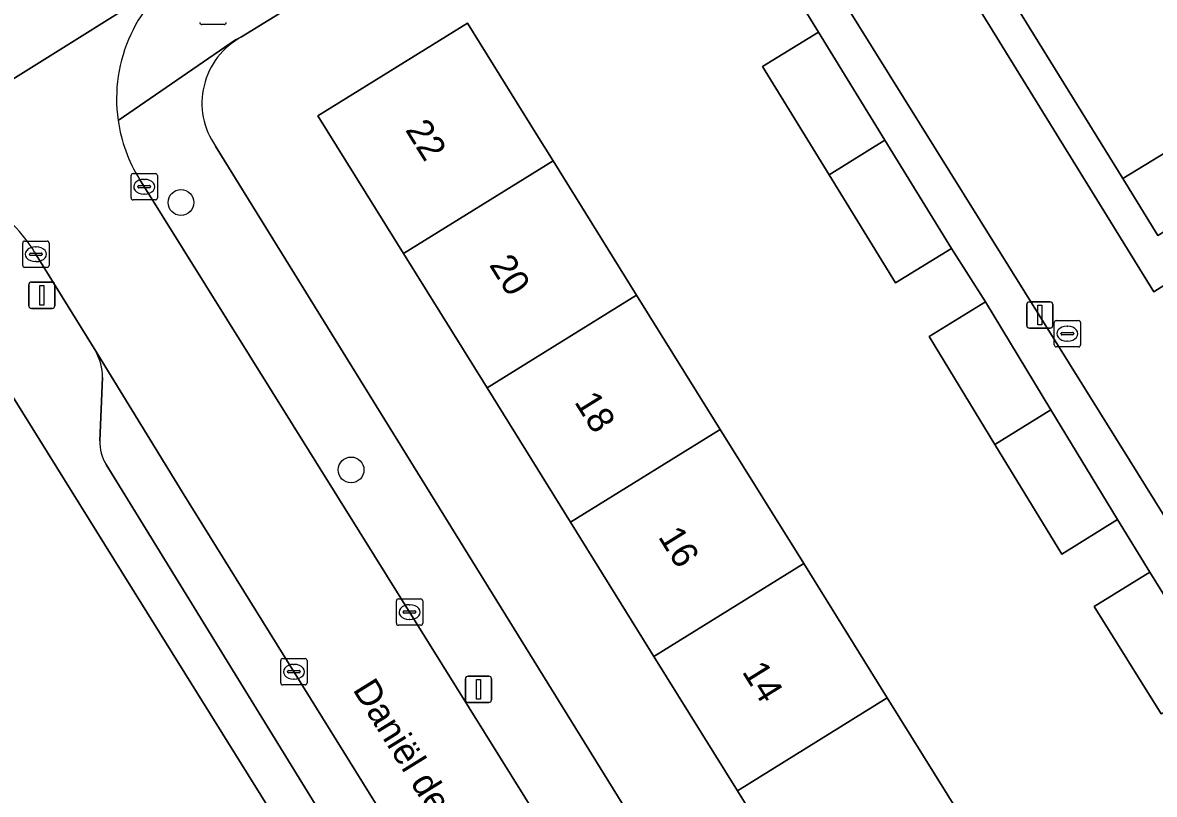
# Model space of a CAD drawing. Extents: x 160030 to 160839, y 385325 to 386450.
# Drawn here: x 160236.42 to 160279.41, y 386087.41 to 386116.74 of the extents above; entities that cross this region are included whole.
import ezdxf

# ---------------------------------------------------------------- set-up
doc = ezdxf.new("R2010")
doc.units = 0
for name, color, linetype in [('IMGEO_Boom', 7, 'Continuous'), ('IMGEO_Brandkraan', 7, 'Continuous'), ('IMGEO_Erf', 7, 'Continuous'), ('IMGEO_Groenvoorziening', 7, 'Continuous'), ('IMGEO_Kolk', 7, 'Continuous'), ('IMGEO_Lichtmast', 7, 'Continuous'), ('IMGEO_Muur', 7, 'Continuous'), ('IMGEO_Openbare_ruimte_label', 7, 'Continuous'), ('IMGEO_Pand', 7, 'Continuous'), ('IMGEO_Pand_nummerreeks', 7, 'Continuous'), ('IMGEO_Parkeervlak_open', 7, 'Continuous'), ('IMGEO_Rijbaan_lokaal_open', 7, 'Continuous'), ('IMGEO_Voetpad_open', 7, 'Continuous')]:
    doc.layers.add(name, color=color, linetype=linetype)

msp = doc.modelspace()

# ---------------------------------------------------------------- linework, layer by layer
at = {"layer": 'IMGEO_Boom'}
for centre in [(160242.437, 386109.904), (160248.899, 386099.743)]:
    msp.add_circle(centre, 0.489, dxfattribs=at)
at = {"layer": 'IMGEO_Brandkraan'}
msp.add_line((160244.08, 386116.666), (160243.228, 386116.666), dxfattribs=at)
msp.add_lwpolyline([(160244.08, 386116.666), (160243.228, 386116.666)], dxfattribs=at)
for centre, start, end in [((160243.23, 386116.742), 181.552, 268.448), ((160243.23, 386116.742), 181.552, 268.448), ((160244.078, 386116.742), 271.552, 358.448), ((160244.078, 386116.742), 271.552, 358.448)]:
    msp.add_arc(centre, 0.0765, start, end, dxfattribs=at)
at = {"layer": 'IMGEO_Erf'}
for points in [[(160271.703, 386108.161), (160269.578, 386106.852), (160267.053, 386110.954), (160264.521, 386115.067), (160266.647, 386116.376), (160265.36, 386118.49), (160263.233, 386117.113), (160260.572, 386121.222), (160262.771, 386122.71), (160260.721, 386126.044), (160244.742, 386116.198)], [(160283.709, 386125.007), (160278.611, 386121.843), (160273.404, 386118.612), (160278.217, 386110.82), (160282.328, 386113.329)], [(160279.432, 386062.017), (160276.26, 386067.122), (160273.089, 386072.228), (160269.918, 386077.333), (160266.747, 386082.437), (160263.575, 386087.543), (160260.404, 386092.648), (160257.233, 386097.753), (160254.062, 386102.858), (160250.89, 386107.964), (160247.64, 386113.196), (160253.32, 386116.724), (160255.957, 386112.476), (160256.569, 386111.492), (160259.744, 386106.388), (160262.918, 386101.285), (160266.092, 386096.181), (160269.266, 386091.078), (160272.44, 386085.974), (160275.614, 386080.871), (160278.788, 386075.768), (160281.963, 386070.664)], [(160243.753, 386112.04), (160266.865, 386074.67), (160279.395, 386054.732), (160282.676, 386056.794)], [(160279.668, 386090.472), (160277.129, 386094.552), (160279.233, 386095.862), (160278.004, 386097.863), (160275.89, 386096.547), (160273.352, 386100.708), (160270.851, 386104.808), (160272.995, 386106.133), (160271.703, 386108.161)]]:
    msp.add_lwpolyline(points, dxfattribs=at)
msp.add_arc((160246.09, 386113.681), 2.855, 118.1623, 215.0788, dxfattribs=at)
at = {"layer": 'IMGEO_Groenvoorziening'}
for points in [[(160240.181, 386095.886), (160233.964, 386105.87)], [(160264.257, 386056.811), (160263.271, 386058.789), (160240.181, 386095.886)]]:
    msp.add_lwpolyline(points, dxfattribs=at)
at = {"layer": 'IMGEO_Kolk'}
for p, q in [((160240.541, 386110.079), (160240.541, 386110.931)), ((160240.616, 386111.005), (160241.468, 386111.005)), ((160241.029, 386110.785), (160241.054, 386110.785)), ((160241.542, 386110.931), (160241.542, 386110.079)), ((160240.8, 386110.499), (160240.8, 386110.511)), ((160241.238, 386110.462), (160240.84, 386110.462)), ((160240.843, 386110.548), (160241.241, 386110.548)), ((160241.052, 386110.225), (160241.027, 386110.225)), ((160241.284, 386110.511), (160241.284, 386110.499)), ((160241.468, 386110.005), (160240.616, 386110.005)), ((160236.425, 386107.513), (160236.425, 386108.365)), ((160236.5, 386108.439), (160237.352, 386108.439)), ((160236.913, 386108.219), (160236.938, 386108.219)), ((160237.426, 386108.365), (160237.426, 386107.513)), ((160236.684, 386107.933), (160236.684, 386107.945)), ((160237.122, 386107.896), (160236.724, 386107.896)), ((160236.727, 386107.982), (160237.125, 386107.982)), ((160236.936, 386107.659), (160236.911, 386107.659)), ((160237.168, 386107.945), (160237.168, 386107.933)), ((160237.352, 386107.439), (160236.5, 386107.439)), ((160275.604, 386104.494), (160275.604, 386105.346)), ((160275.679, 386105.42), (160276.531, 386105.42)), ((160276.092, 386105.2), (160276.117, 386105.2)), ((160276.605, 386105.346), (160276.605, 386104.494)), ((160275.863, 386104.914), (160275.863, 386104.926)), ((160276.301, 386104.877), (160275.903, 386104.877)), ((160275.906, 386104.963), (160276.304, 386104.963)), ((160276.115, 386104.64), (160276.09, 386104.64)), ((160276.347, 386104.926), (160276.347, 386104.914)), ((160276.531, 386104.42), (160275.679, 386104.42)), ((160250.619, 386093.914), (160250.619, 386094.766)), ((160250.694, 386094.84), (160251.546, 386094.84)), ((160251.62, 386094.766), (160251.62, 386093.914)), ((160250.878, 386094.334), (160250.878, 386094.346)), ((160250.921, 386094.383), (160251.319, 386094.383)), ((160251.107, 386094.62), (160251.132, 386094.62)), ((160251.362, 386094.346), (160251.362, 386094.334)), ((160251.316, 386094.297), (160250.918, 386094.297)), ((160251.13, 386094.06), (160251.105, 386094.06)), ((160251.546, 386093.84), (160250.694, 386093.84)), ((160246.226, 386091.648), (160246.226, 386092.5)), ((160246.301, 386092.574), (160247.153, 386092.574)), ((160246.714, 386092.354), (160246.739, 386092.354)), ((160247.227, 386092.5), (160247.227, 386091.648)), ((160246.485, 386092.068), (160246.485, 386092.08)), ((160246.923, 386092.031), (160246.525, 386092.031)), ((160246.528, 386092.117), (160246.926, 386092.117)), ((160246.737, 386091.794), (160246.712, 386091.794)), ((160246.969, 386092.08), (160246.969, 386092.068)), ((160247.153, 386091.574), (160246.301, 386091.574))]:
    msp.add_line(p, q, dxfattribs=at)
for points in [[(160240.541, 386110.079), (160240.541, 386110.931)], [(160240.616, 386111.005), (160241.468, 386111.005)], [(160241.542, 386110.931), (160241.542, 386110.079)], [(160241.468, 386110.005), (160240.616, 386110.005)], [(160236.425, 386107.513), (160236.425, 386108.365)], [(160236.5, 386108.439), (160237.352, 386108.439)], [(160237.426, 386108.365), (160237.426, 386107.513)], [(160237.352, 386107.439), (160236.5, 386107.439)], [(160275.604, 386104.494), (160275.604, 386105.346)], [(160275.679, 386105.42), (160276.531, 386105.42)], [(160276.605, 386105.346), (160276.605, 386104.494)], [(160276.531, 386104.42), (160275.679, 386104.42)], [(160250.619, 386093.914), (160250.619, 386094.766)], [(160250.694, 386094.84), (160251.546, 386094.84)], [(160251.62, 386094.766), (160251.62, 386093.914)], [(160251.546, 386093.84), (160250.694, 386093.84)], [(160246.226, 386091.648), (160246.226, 386092.5)], [(160246.301, 386092.574), (160247.153, 386092.574)], [(160247.227, 386092.5), (160247.227, 386091.648)], [(160247.153, 386091.574), (160246.301, 386091.574)]]:
    msp.add_lwpolyline(points, dxfattribs=at)
for centre, radius, start, end in [((160240.618, 386110.929), 0.0765, 91.552, 178.448), ((160240.618, 386110.929), 0.0765, 91.552, 178.448), ((160241.466, 386110.929), 0.0765, 1.552, 88.448), ((160241.466, 386110.929), 0.0765, 1.552, 88.448), ((160240.84, 386110.508), 0.0403, 85.8775, 175.7526), ((160240.837, 386110.498), 0.0366, 178.938, 274.7102), ((160241.241, 386110.505), 0.043, 264.8664, 352.4533), ((160241.245, 386110.51), 0.0386, 1.7309, 96.639), ((160240.618, 386110.081), 0.0765, 181.552, 268.448), ((160240.618, 386110.081), 0.0765, 181.552, 268.448), ((160241.466, 386110.081), 0.0765, 271.552, 358.448), ((160241.466, 386110.081), 0.0765, 271.552, 358.448), ((160236.502, 386108.363), 0.0765, 91.552, 178.448), ((160236.502, 386108.363), 0.0765, 91.552, 178.448), ((160237.35, 386108.363), 0.0765, 1.552, 88.448), ((160237.35, 386108.363), 0.0765, 1.552, 88.448), ((160236.724, 386107.942), 0.0403, 85.8775, 175.7526), ((160236.721, 386107.932), 0.0366, 178.938, 274.7102), ((160237.125, 386107.939), 0.043, 264.8664, 352.4533), ((160237.129, 386107.944), 0.0386, 1.7309, 96.639), ((160236.502, 386107.515), 0.0765, 181.552, 268.448), ((160236.502, 386107.515), 0.0765, 181.552, 268.448), ((160237.35, 386107.515), 0.0765, 271.552, 358.448), ((160237.35, 386107.515), 0.0765, 271.552, 358.448), ((160275.681, 386105.344), 0.0765, 91.552, 178.448), ((160275.681, 386105.344), 0.0765, 91.552, 178.448), ((160276.529, 386105.344), 0.0765, 1.552, 88.448), ((160276.529, 386105.344), 0.0765, 1.552, 88.448), ((160275.903, 386104.923), 0.0403, 85.8775, 175.7526), ((160275.9, 386104.913), 0.0366, 178.938, 274.7102), ((160276.304, 386104.92), 0.043, 264.8664, 352.4533), ((160276.308, 386104.925), 0.0386, 1.7309, 96.639), ((160275.681, 386104.496), 0.0765, 181.552, 268.448), ((160275.681, 386104.496), 0.0765, 181.552, 268.448), ((160276.529, 386104.496), 0.0765, 271.552, 358.448), ((160276.529, 386104.496), 0.0765, 271.552, 358.448), ((160250.696, 386094.764), 0.0765, 91.552, 178.448), ((160250.696, 386094.764), 0.0765, 91.552, 178.448), ((160251.544, 386094.764), 0.0765, 1.552, 88.448), ((160251.544, 386094.764), 0.0765, 1.552, 88.448), ((160250.918, 386094.343), 0.0403, 85.8775, 175.7526), ((160250.915, 386094.333), 0.0366, 178.938, 274.7102), ((160251.319, 386094.34), 0.043, 264.8664, 352.4533), ((160251.323, 386094.345), 0.0386, 1.7309, 96.639), ((160250.696, 386093.916), 0.0765, 181.552, 268.448), ((160250.696, 386093.916), 0.0765, 181.552, 268.448), ((160251.544, 386093.916), 0.0765, 271.552, 358.448), ((160251.544, 386093.916), 0.0765, 271.552, 358.448), ((160246.303, 386092.498), 0.0765, 91.552, 178.448), ((160246.303, 386092.498), 0.0765, 91.552, 178.448), ((160247.151, 386092.498), 0.0765, 1.552, 88.448), ((160247.151, 386092.498), 0.0765, 1.552, 88.448), ((160246.525, 386092.077), 0.0403, 85.8775, 175.7526), ((160246.522, 386092.067), 0.0366, 178.938, 274.7102), ((160246.926, 386092.074), 0.043, 264.8664, 352.4533), ((160246.93, 386092.079), 0.0386, 1.7309, 96.639), ((160246.303, 386091.65), 0.0765, 181.552, 268.448), ((160246.303, 386091.65), 0.0765, 181.552, 268.448), ((160247.151, 386091.65), 0.0765, 271.552, 358.448), ((160247.151, 386091.65), 0.0765, 271.552, 358.448)]:
    msp.add_arc(centre, radius, start, end, dxfattribs=at)
for centre, major_axis, ratio, start_param, end_param in [((160241.028, 386110.505), (-0.387, 0.002), 0.722429, 4.712389, 7.853982), ((160241.053, 386110.505), (-0.39, 0.002), 0.717154, 1.570796, 4.712389), ((160236.912, 386107.939), (-0.387, 0.002), 0.722429, 4.712389, 7.853982), ((160236.937, 386107.939), (-0.39, 0.002), 0.717154, 1.570796, 4.712389), ((160276.091, 386104.92), (-0.387, 0.002), 0.722429, 4.712389, 7.853982), ((160276.116, 386104.92), (-0.39, 0.002), 0.717154, 1.570796, 4.712389), ((160251.106, 386094.34), (-0.387, 0.002), 0.722429, 4.712389, 7.853982), ((160251.131, 386094.34), (-0.39, 0.002), 0.717154, 1.570796, 4.712389), ((160246.713, 386092.074), (-0.387, 0.002), 0.722429, 4.712389, 7.853982), ((160246.738, 386092.074), (-0.39, 0.002), 0.717154, 1.570796, 4.712389)]:
    msp.add_ellipse(centre, major_axis=major_axis, ratio=ratio, start_param=start_param, end_param=end_param, dxfattribs=at)
at = {"layer": 'IMGEO_Lichtmast'}
for p, q in [((160236.657, 386105.981), (160236.657, 386106.781)), ((160236.657, 386106.781), (160236.657, 386105.981)), ((160236.757, 386106.881), (160237.547, 386106.881)), ((160237.547, 386106.881), (160236.757, 386106.881)), ((160237.647, 386106.781), (160237.647, 386105.981)), ((160237.647, 386105.981), (160237.647, 386106.781)), ((160274.562, 386105.228), (160274.562, 386106.028)), ((160274.562, 386106.028), (160274.562, 386105.228)), ((160274.662, 386106.128), (160275.452, 386106.128)), ((160275.452, 386106.128), (160274.662, 386106.128)), ((160275.552, 386106.028), (160275.552, 386105.228)), ((160275.552, 386105.228), (160275.552, 386106.028)), ((160237.547, 386105.881), (160236.757, 386105.881)), ((160236.757, 386105.881), (160237.547, 386105.881)), ((160275.452, 386105.128), (160274.662, 386105.128)), ((160274.662, 386105.128), (160275.452, 386105.128)), ((160253.243, 386091.007), (160253.243, 386091.807)), ((160253.243, 386091.807), (160253.243, 386091.007)), ((160253.343, 386091.907), (160254.133, 386091.907)), ((160254.133, 386091.907), (160253.343, 386091.907)), ((160254.233, 386091.807), (160254.233, 386091.007)), ((160254.233, 386091.007), (160254.233, 386091.807)), ((160254.133, 386090.907), (160253.343, 386090.907)), ((160253.343, 386090.907), (160254.133, 386090.907))]:
    msp.add_line(p, q, dxfattribs=at)
for points in [[(160237.077, 386106.756), (160237.227, 386106.756), (160237.227, 386106.006), (160237.077, 386106.006), (160237.077, 386106.756)], [(160274.982, 386106.003), (160275.132, 386106.003), (160275.132, 386105.253), (160274.982, 386105.253), (160274.982, 386106.003)], [(160253.663, 386091.782), (160253.813, 386091.782), (160253.813, 386091.032), (160253.663, 386091.032), (160253.663, 386091.782)]]:
    msp.add_lwpolyline(points, dxfattribs=at)
for centre, start, end in [((160236.757, 386106.781), 90, 180), ((160236.757, 386106.781), 90, 180), ((160237.547, 386106.781), 0, 90), ((160237.547, 386106.781), 360, 90), ((160236.757, 386105.981), 180, 270), ((160236.757, 386105.981), 180, 270), ((160237.547, 386105.981), 270, 0), ((160237.547, 386105.981), 270, 0), ((160274.662, 386106.028), 90, 180), ((160274.662, 386106.028), 90, 180), ((160275.452, 386106.028), 0, 90), ((160275.452, 386106.028), 360, 90), ((160274.662, 386105.228), 180, 270), ((160274.662, 386105.228), 180, 270), ((160275.452, 386105.228), 270, 0), ((160275.452, 386105.228), 270, 0), ((160253.343, 386091.807), 90, 180), ((160253.343, 386091.807), 90, 180), ((160254.133, 386091.807), 0, 90), ((160254.133, 386091.807), 360, 90), ((160253.343, 386091.007), 180, 270), ((160253.343, 386091.007), 180, 270), ((160254.133, 386091.007), 270, 0), ((160254.133, 386091.007), 270, 0)]:
    msp.add_arc(centre, 0.1, start, end, dxfattribs=at)
at = {"layer": 'IMGEO_Muur'}
msp.add_lwpolyline([(160273.404, 386118.612), (160278.217, 386110.82)], dxfattribs=at)
at = {"layer": 'IMGEO_Pand'}
for points in [[(160256.569, 386111.492), (160255.957, 386112.476), (160253.32, 386116.724), (160247.64, 386113.196), (160250.89, 386107.964)], [(160269.174, 386112.271), (160266.647, 386116.376), (160264.521, 386115.067), (160267.053, 386110.954)], [(160283.331, 386110.954), (160283.656, 386111.152), (160282.328, 386113.329), (160278.217, 386110.82), (160279.543, 386108.646)], [(160267.053, 386110.954), (160269.578, 386106.852), (160271.703, 386108.161), (160269.174, 386112.271)], [(160250.89, 386107.964), (160254.062, 386102.858), (160259.744, 386106.388), (160256.569, 386111.492)], [(160262.918, 386101.285), (160259.744, 386106.388), (160254.062, 386102.858), (160257.233, 386097.753)], [(160275.48, 386102.03), (160272.995, 386106.133), (160270.851, 386104.808), (160273.352, 386100.708)], [(160273.352, 386100.708), (160275.89, 386096.547), (160278.004, 386097.863), (160275.48, 386102.03)], [(160257.233, 386097.753), (160260.404, 386092.648), (160266.092, 386096.181), (160262.918, 386101.285)], [(160269.266, 386091.078), (160266.092, 386096.181), (160260.404, 386092.648), (160263.575, 386087.543)], [(160281.773, 386091.78), (160279.233, 386095.862), (160277.129, 386094.552), (160279.668, 386090.472)], [(160263.575, 386087.543), (160266.747, 386082.437), (160272.44, 386085.974), (160269.266, 386091.078)]]:
    msp.add_lwpolyline(points, close=True, dxfattribs=at)
at = {"layer": 'IMGEO_Parkeervlak_open'}
for points in [[(160264.42, 386063.553), (160255.179, 386078.459), (160242.526, 386098.843), (160239.198, 386104.251)], [(160239.456, 386103.261), (160239.355, 386100.852)], [(160239.591, 386099.947), (160260.176, 386066.493)]]:
    msp.add_lwpolyline(points, dxfattribs=at)
for centre, radius, start, end in [((160237.44, 386103.264), 2.016, 359.9103, 29.3032), ((160240.946, 386100.784), 1.592, 177.5373, 211.6941)]:
    msp.add_arc(centre, radius, start, end, dxfattribs=at)
at = {"layer": 'IMGEO_Rijbaan_lokaal_open'}
for points in [[(160228.648, 386109.969), (160228.704, 386110.01), (160242.577, 386118.679), (160242.706, 386118.752), (160258.447, 386128.564), (160265.204, 386132.776)], [(160242.706, 386118.752), (160242.577, 386118.679), (160228.704, 386110.01), (160228.648, 386109.969)], [(160272.288, 386060.355), (160249.217, 386097.394), (160240.863, 386110.791)], [(160236.88, 386108.017), (160239.198, 386104.251), (160242.526, 386098.843), (160255.179, 386078.459), (160264.42, 386063.553), (160266.734, 386059.736)]]:
    msp.add_lwpolyline(points, dxfattribs=at)
msp.add_lwpolyline([(160294.584, 386093.069), (160293.099, 386095.424), (160291.615, 386097.779), (160290.13, 386100.134), (160288.645, 386102.489), (160287.16, 386104.844), (160285.675, 386107.199), (160284.186, 386109.561), (160279.391, 386106.507), (160265.495, 386129.026), (160261.874, 386126.747), (160278.486, 386100.079), (160287.601, 386085.413), (160296.054, 386090.738)], close=True, dxfattribs=at)
for centre, radius, start, end in [((160245.778, 386113.847), 5.787, 122.0572, 188.1579), ((160245.777, 386113.846), 5.786, 188.1512, 211.8727), ((160231.791, 386104.878), 5.98, 31.6683, 56.6728)]:
    msp.add_arc(centre, radius, start, end, dxfattribs=at)
at = {"layer": 'IMGEO_Voetpad_open'}
for points in [[(160269.129, 386125.501), (160266.518, 386129.8), (160265.495, 386129.026), (160279.391, 386106.507), (160284.186, 386109.561), (160283.331, 386110.954), (160279.543, 386108.646), (160278.217, 386110.82), (160273.404, 386118.612)], [(160261.874, 386126.747), (160260.721, 386126.044), (160262.771, 386122.71), (160265.36, 386118.49), (160266.647, 386116.376), (160269.174, 386112.271), (160271.703, 386108.161), (160272.995, 386106.133), (160275.48, 386102.03), (160278.004, 386097.863), (160279.233, 386095.862), (160281.773, 386091.78), (160284.331, 386087.669), (160285.583, 386085.652), (160287.027, 386083.332), (160288.316, 386084.163), (160290.453, 386085.493), (160295.586, 386088.734), (160299.185, 386090.973), (160298.396, 386092.19), (160296.054, 386090.738), (160287.601, 386085.413), (160278.486, 386100.079)]]:
    msp.add_lwpolyline(points, close=True, dxfattribs=at)
for points in [[(160240.049, 386113.026), (160244.503, 386116.082), (160244.742, 386116.198), (160260.721, 386126.044)], [(160244.742, 386116.198), (160244.503, 386116.082), (160240.049, 386113.026)], [(160249.995, 386034.766), (160252.386, 386030.759), (160252.221, 386031.331), (160252.18, 386031.924), (160252.262, 386032.513), (160252.465, 386033.072), (160252.78, 386033.576), (160253.193, 386034.004), (160253.686, 386034.337), (160259.993, 386038.589), (160263.091, 386040.677), (160277.047, 386050.115), (160279.189, 386046.974), (160281.71, 386048.693), (160279.601, 386051.842), (160280.731, 386052.606), (160280.195, 386053.46), (160279.395, 386054.732), (160266.865, 386074.67), (160243.753, 386112.04)], [(160240.863, 386110.791), (160249.217, 386097.394), (160272.288, 386060.355)], [(160239.198, 386104.251), (160236.88, 386108.017)], [(160233.964, 386105.87), (160240.181, 386095.886), (160263.271, 386058.789), (160264.257, 386056.811)], [(160239.355, 386100.852), (160239.456, 386103.261)], [(160260.176, 386066.493), (160239.591, 386099.947)]]:
    msp.add_lwpolyline(points, dxfattribs=at)
for centre, radius, start, end in [((160245.778, 386113.847), 5.787, 122.0572, 188.1579), ((160246.09, 386113.681), 2.855, 118.1623, 215.0788), ((160245.777, 386113.846), 5.786, 188.1512, 211.8727), ((160231.791, 386104.878), 5.98, 31.6683, 56.6728), ((160237.44, 386103.264), 2.016, 359.9103, 29.3032), ((160240.946, 386100.784), 1.592, 177.5373, 211.6941)]:
    msp.add_arc(centre, radius, start, end, dxfattribs=at)

# ---------------------------------------------------------------- texts
at = {"layer": 'IMGEO_Openbare_ruimte_label'}
msp.add_text('Daniël de Bliecklaan', height=1, rotation=301.7989, dxfattribs=at).set_placement((160248.94, 386091.398))
at = {"layer": 'IMGEO_Pand_nummerreeks'}
for s, p in [('22', (160250.936, 386112.667)), ('20', (160254.124, 386107.534)), ('18', (160257.357, 386102.33)), ('16', (160260.541, 386097.204)), ('14', (160263.726, 386092.077))]:
    msp.add_text(s, height=1, rotation=301.8479, dxfattribs=at).set_placement(p)

doc.saveas('drawing.dxf')
